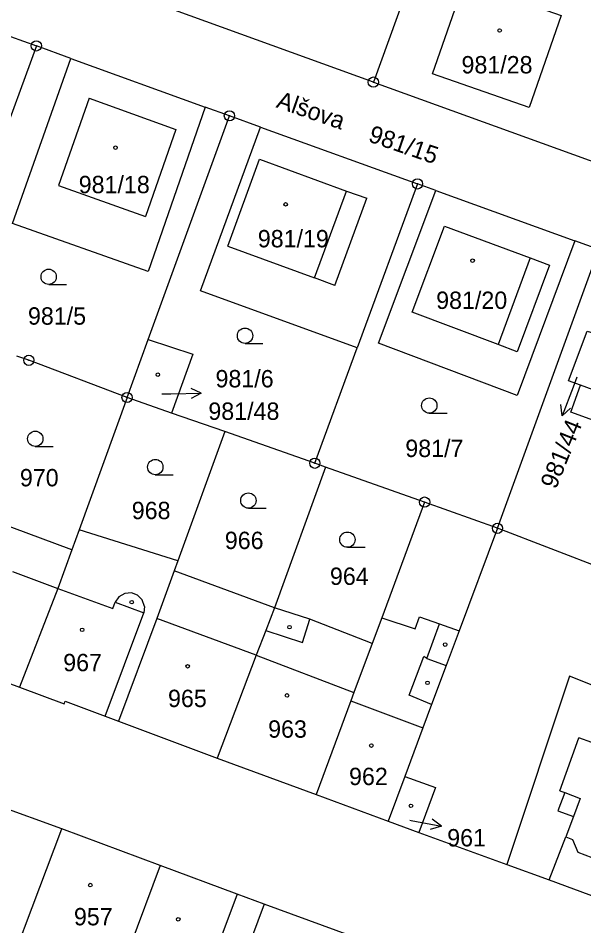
# Model space of a CAD drawing. Extents: x -733394 to -722299, y -1082822 to -1075049.
# Drawn here: x -727735.2 to -727679.8, y -1079471.5 to -1079382.7 of the extents above; entities that cross this region are included whole.
import ezdxf

# ---------------------------------------------------------------- set-up
doc = ezdxf.new("R2010")
doc.units = 0
for name, color, linetype in [('Hranice parcel', 7, 'Continuous'), ('Parcelní čísla', 7, 'Continuous'), ('Pop  PČ popisy', 7, 'Continuous'), ('Vnitřní kresba', 7, 'Continuous'), ('Značky bodu BP', 7, 'Continuous'), ('Značky budov', 7, 'Continuous'), ('Značky kultur', 7, 'Continuous')]:
    doc.layers.add(name, color=color, linetype=linetype)

msp = doc.modelspace()

# ---------------------------------------------------------------- linework, layer by layer
at = {"layer": 'Hranice parcel'}
for p, q in [((-727693.75, -1079370.57), (-727700.39, -1079388.92)), ((-727752.12, -1079378.6), (-727733.38, -1079385.38)), ((-727700.39, -1079388.92), (-727726.97, -1079379.29)), ((-727733.38, -1079385.38), (-727739.23, -1079401.38)), ((-727730.01, -1079386.6), (-727733.38, -1079385.38)), ((-727730.01, -1079386.6), (-727716.86, -1079391.36)), ((-727700.39, -1079388.92), (-727673.34, -1079398.73)), ((-727714.48, -1079392.22), (-727716.86, -1079391.36)), ((-727722.44, -1079414.11), (-727714.48, -1079392.22)), ((-727711.44, -1079393.32), (-727714.48, -1079392.22)), ((-727711.44, -1079393.32), (-727696.07, -1079398.89)), ((-727696.07, -1079398.89), (-727701.97, -1079414.94)), ((-727694.27, -1079399.54), (-727696.07, -1079398.89)), ((-727694.27, -1079399.54), (-727680.65, -1079404.47)), ((-727678.31, -1079405.32), (-727680.65, -1079404.47)), ((-727688.24, -1079432.61), (-727678.31, -1079405.32)), ((-727724.5, -1079419.8), (-727722.44, -1079414.11)), ((-727706.12, -1079426.24), (-727701.97, -1079414.94)), ((-727724.5, -1079419.8), (-727729.19, -1079432.77)), ((-727720.14, -1079421.32), (-727724.5, -1079419.8)), ((-727714.92, -1079423.13), (-727720.14, -1079421.32)), ((-727714.92, -1079423.13), (-727719.54, -1079435.8)), ((-727706.12, -1079426.24), (-727714.92, -1079423.13)), ((-727705.06, -1079426.62), (-727710.07, -1079440.4)), ((-727705.06, -1079426.62), (-727706.12, -1079426.24)), ((-727695.37, -1079430.04), (-727705.06, -1079426.62)), ((-727688.24, -1079432.61), (-727695.37, -1079430.04)), ((-727729.9, -1079434.72), (-727740.83, -1079430.64)), ((-727729.19, -1079432.77), (-727729.9, -1079434.72)), ((-727719.54, -1079435.8), (-727729.19, -1079432.77)), ((-727669.58, -1079439.76), (-727688.24, -1079432.61)), ((-727719.54, -1079435.8), (-727719.89, -1079436.77)), ((-727710.07, -1079440.4), (-727719.89, -1079436.77)), ((-727725.33, -1079451.49), (-727715.67, -1079455.1)), ((-727715.67, -1079455.1), (-727705.98, -1079458.67)), ((-727697.32, -1079456.91), (-727698.95, -1079461.28)), ((-727730.9, -1079462.03), (-727740.55, -1079458.53)), ((-727705.98, -1079458.67), (-727698.95, -1079461.28)), ((-727698.95, -1079461.28), (-727695.94, -1079462.38)), ((-727721.26, -1079465.62), (-727730.9, -1079462.03)), ((-727695.94, -1079462.38), (-727687.32, -1079465.52)), ((-727721.26, -1079465.62), (-727724.83, -1079475.23)), ((-727713.73, -1079468.42), (-727721.26, -1079465.62)), ((-727687.32, -1079465.52), (-727683.18, -1079467.04)), ((-727711.08, -1079469.4), (-727713.73, -1079468.42))]:
    msp.add_line(p, q, dxfattribs=at)
for points in [[(-727685.56, -1079381.16), (-727681.99, -1079382.41), (-727685.13, -1079391.41), (-727694.61, -1079388.1), (-727692.16, -1079381.11), (-727693.86, -1079380.51), (-727692.5, -1079376.62), (-727690.8, -1079377.21), (-727684.91, -1079379.27), (-727685.56, -1079381.16)], [(-727716.86, -1079391.36), (-727722.44, -1079407.46), (-727735.71, -1079402.77), (-727730.01, -1079386.6)], [(-727701.97, -1079414.94), (-727717.31, -1079409.35), (-727711.44, -1079393.32)], [(-727680.65, -1079404.47), (-727686.31, -1079419.59), (-727699.87, -1079414.48), (-727694.27, -1079399.54)], [(-727661.64, -1079411.35), (-727666.93, -1079426.36), (-727681.05, -1079421.23), (-727680.12, -1079418.6)], [(-727680.12, -1079418.6), (-727681.29, -1079418.18), (-727679.46, -1079413.31), (-727678.37, -1079413.64)], [(-727722.44, -1079414.11), (-727718.06, -1079415.56), (-727720.14, -1079421.32)], [(-727678.37, -1079413.64), (-727676.45, -1079414.23), (-727677.83, -1079418.13), (-727677.55, -1079418.23), (-727678, -1079419.37), (-727680.12, -1079418.6)], [(-727724.5, -1079419.8), (-727734.12, -1079416.16), (-727735.3, -1079415.74)], [(-727695.37, -1079430.04), (-727699.56, -1079441.37), (-727700.49, -1079443.89)], [(-727688.24, -1079432.61), (-727692, -1079442.66), (-727693.26, -1079446.05), (-727694.69, -1079449.87), (-727695.54, -1079452.14), (-727697.32, -1079456.91)], [(-727729.9, -1079434.72), (-727731.27, -1079438.5), (-727735.02, -1079448.17)], [(-727719.89, -1079436.77), (-727721.59, -1079441.44), (-727725.33, -1079451.49)], [(-727710.07, -1079440.4), (-727710.93, -1079442.62), (-727711.86, -1079445.02), (-727715.67, -1079455.1)], [(-727700.49, -1079443.89), (-727706.61, -1079441.52), (-727710.07, -1079440.4)], [(-727745.75, -1079443.9), (-727744.57, -1079444.33), (-727743.13, -1079444.86), (-727739.61, -1079446.15), (-727739.72, -1079446.43), (-727735.02, -1079448.17)], [(-727700.49, -1079443.89), (-727702.31, -1079448.69), (-727702.61, -1079449.51), (-727705.98, -1079458.67)], [(-727683.18, -1079467.04), (-727672.77, -1079470.87), (-727669.14, -1079469.67), (-727653.43, -1079445.95)], [(-727683.18, -1079467.04), (-727681.56, -1079462.81), (-727680.89, -1079463.06), (-727680.38, -1079464.32), (-727678.32, -1079465.09), (-727677.1, -1079464.47), (-727676.46, -1079464.71), (-727676.2, -1079464.01), (-727671.89, -1079465.58), (-727668.83, -1079457.32), (-727669.25, -1079457.19), (-727668.36, -1079454.36), (-727672.79, -1079452.75), (-727672.13, -1079450.72), (-727681.2, -1079447.07), (-727687.32, -1079465.52)], [(-727735.02, -1079448.17), (-727730.67, -1079449.8), (-727730.56, -1079449.52), (-727726.65, -1079450.99), (-727725.33, -1079451.49)], [(-727697.32, -1079456.91), (-727694.32, -1079458), (-727695.94, -1079462.38)], [(-727737.42, -1079479.57), (-727737.18, -1079478.91), (-727734.64, -1079471.99), (-727734.53, -1079471.71), (-727730.9, -1079462.03)], [(-727713.73, -1079468.42), (-727717.3, -1079478.03), (-727718.48, -1079477.59), (-727719.32, -1079479.85), (-727722.84, -1079478.54), (-727722.01, -1079476.28), (-727724.83, -1079475.23)], [(-727711.08, -1079469.4), (-727714.81, -1079479.41), (-727717.55, -1079486.75)], [(-727700.28, -1079473.37), (-727704.04, -1079471.97), (-727711.08, -1079469.4)]]:
    msp.add_lwpolyline(points, dxfattribs=at)
at = {"layer": 'Pop  PČ popisy'}
for p, q in [((-727680.46, -1079417.8), (-727680.84, -1079418.8)), ((-727721.11, -1079419.45), (-727720.23, -1079419.44)), ((-727720.23, -1079419.44), (-727717.229, -1079419.388)), ((-727717.229, -1079419.388), (-727718.24, -1079418.904)), ((-727717.229, -1079419.388), (-727718.222, -1079419.906)), ((-727680.84, -1079418.8), (-727681.915, -1079421.602)), ((-727681.915, -1079421.602), (-727682.024, -1079420.487)), ((-727681.915, -1079421.602), (-727681.089, -1079420.846)), ((-727696.81, -1079461.19), (-727696.68, -1079461.21)), ((-727696.68, -1079461.21), (-727693.734, -1079461.783)), ((-727693.734, -1079461.783), (-727694.622, -1079461.1)), ((-727693.734, -1079461.783), (-727694.813, -1079462.083))]:
    msp.add_line(p, q, dxfattribs=at)
at = {"layer": 'Vnitřní kresba'}
for p, q in [((-727728.21, -1079390.51), (-727731.22, -1079399.05)), ((-727728.21, -1079390.51), (-727719.74, -1079393.56)), ((-727719.74, -1079393.56), (-727722.69, -1079402.08)), ((-727714.65, -1079405), (-727711.53, -1079396.48)), ((-727711.53, -1079396.48), (-727703.02, -1079399.59)), ((-727731.22, -1079399.05), (-727722.69, -1079402.08)), ((-727706.14, -1079408.1), (-727703.02, -1079399.59)), ((-727703.02, -1079399.59), (-727701.04, -1079400.3)), ((-727704.16, -1079408.82), (-727701.04, -1079400.3)), ((-727696.6, -1079411.44), (-727693.44, -1079403.03)), ((-727693.44, -1079403.03), (-727685.03, -1079406.14)), ((-727714.65, -1079405), (-727706.14, -1079408.1)), ((-727685.03, -1079406.14), (-727688.18, -1079414.61)), ((-727685.03, -1079406.14), (-727683.14, -1079406.84)), ((-727683.14, -1079406.84), (-727686.31, -1079415.32)), ((-727704.16, -1079408.82), (-727706.14, -1079408.1)), ((-727688.18, -1079414.61), (-727696.6, -1079411.44)), ((-727686.31, -1079415.32), (-727688.18, -1079414.61)), ((-727735.72, -1079436.83), (-727731.27, -1079438.5)), ((-727731.27, -1079438.5), (-727725.89, -1079440.46)), ((-727724.72, -1079438.99), (-727725.3, -1079439.33)), ((-727724.06, -1079438.94), (-727724.72, -1079438.99)), ((-727723.49, -1079439.15), (-727724.06, -1079438.94)), ((-727723.02, -1079439.61), (-727723.49, -1079439.15)), ((-727725.89, -1079440.46), (-727725.66, -1079439.85)), ((-727725.3, -1079439.33), (-727725.66, -1079439.85)), ((-727725.66, -1079439.85), (-727722.85, -1079440.87)), ((-727722.79, -1079440.25), (-727723.02, -1079439.61)), ((-727726.65, -1079450.99), (-727722.85, -1079440.87)), ((-727722.79, -1079440.25), (-727722.85, -1079440.87)), ((-727711.86, -1079445.02), (-727721.59, -1079441.44)), ((-727707.34, -1079443.78), (-727706.61, -1079441.52)), ((-727699.56, -1079441.37), (-727696.28, -1079442.46)), ((-727696.28, -1079442.46), (-727695.86, -1079441.26)), ((-727695.86, -1079441.26), (-727693.91, -1079441.95)), ((-727710.93, -1079442.62), (-727707.34, -1079443.78)), ((-727695.17, -1079445.34), (-727693.91, -1079441.95)), ((-727693.91, -1079441.95), (-727692, -1079442.66)), ((-727711.86, -1079445.02), (-727702.31, -1079448.69)), ((-727696.89, -1079448.96), (-727695.45, -1079445.16)), ((-727695.17, -1079445.34), (-727695.45, -1079445.16)), ((-727695.17, -1079445.34), (-727693.26, -1079446.05)), ((-727702.61, -1079449.51), (-727695.54, -1079452.14)), ((-727694.69, -1079449.87), (-727696.89, -1079448.96)), ((-727682.12, -1079458.3), (-727680.27, -1079453.11)), ((-727674.87, -1079455.1), (-727680.27, -1079453.11)), ((-727681.66, -1079458.48), (-727682.32, -1079460.27)), ((-727682.12, -1079458.3), (-727681.66, -1079458.48)), ((-727681.66, -1079458.48), (-727680.13, -1079459.06)), ((-727680.13, -1079459.06), (-727680.81, -1079460.84)), ((-727682.32, -1079460.27), (-727680.81, -1079460.84)), ((-727680.81, -1079460.84), (-727681.56, -1079462.81))]:
    msp.add_line(p, q, dxfattribs=at)
at = {"layer": 'Značky bodu BP'}
for centre, radius in [((-727733.38, -1079385.38), 0.5), ((-727733.38, -1079385.38), 0.0303), ((-727700.39, -1079388.92), 0.5), ((-727700.39, -1079388.92), 0.0303), ((-727714.48, -1079392.22), 0.5), ((-727714.48, -1079392.22), 0.0303), ((-727696.07, -1079398.89), 0.5), ((-727696.07, -1079398.89), 0.0303), ((-727734.12, -1079416.16), 0.5), ((-727734.12, -1079416.16), 0.0303), ((-727724.5, -1079419.8), 0.5), ((-727724.5, -1079419.8), 0.0303), ((-727706.12, -1079426.24), 0.5), ((-727706.12, -1079426.24), 0.0303), ((-727695.37, -1079430.04), 0.5), ((-727695.37, -1079430.04), 0.0303), ((-727688.24, -1079432.61), 0.5), ((-727688.24, -1079432.61), 0.0303)]:
    msp.add_circle(centre, radius, dxfattribs=at)
at = {"layer": 'Značky budov'}
for centre in [(-727688.027, -1079383.869), (-727725.627, -1079395.339), (-727708.977, -1079400.889), (-727690.677, -1079406.399), (-727721.487, -1079417.569), (-727724.047, -1079439.839), (-727728.897, -1079442.549), (-727708.597, -1079442.289), (-727693.357, -1079443.989), (-727718.567, -1079446.119), (-727695.087, -1079447.739), (-727708.837, -1079448.969), (-727700.587, -1079453.879), (-727696.707, -1079459.779), (-727728.097, -1079467.539), (-727719.487, -1079470.889)]:
    msp.add_circle(centre, 0.175, dxfattribs=at)
at = {"layer": 'Značky kultur'}
for p, q in [((-727732.173, -1079408.73), (-727730.423, -1079408.73)), ((-727712.953, -1079414.5), (-727711.203, -1079414.5)), ((-727694.913, -1079421.34), (-727693.163, -1079421.34)), ((-727733.483, -1079424.59), (-727731.733, -1079424.59)), ((-727721.733, -1079427.36), (-727719.983, -1079427.36)), ((-727712.623, -1079430.64), (-727710.873, -1079430.64)), ((-727702.933, -1079434.47), (-727701.183, -1079434.47))]:
    msp.add_line(p, q, dxfattribs=at)
for centre in [(-727732.173, -1079407.98), (-727712.953, -1079413.75), (-727694.913, -1079420.59), (-727733.483, -1079423.84), (-727721.733, -1079426.61), (-727712.623, -1079429.89), (-727702.933, -1079433.72)]:
    msp.add_circle(centre, 0.75, dxfattribs=at)

# ---------------------------------------------------------------- texts
at = {"layer": 'Parcelní čísla'}
for s, p in [('981/28', (-727691.76, -1079388.07)), ('981/18', (-727729.23, -1079399.8)), ('981/19', (-727711.7, -1079405.1)), ('981/20', (-727694.24, -1079411.13)), ('981/5', (-727734.2, -1079412.67)), ('981/6', (-727715.84, -1079418.81)), ('981/48', (-727716.54, -1079421.99)), ('981/7', (-727697.26, -1079425.63)), ('970', (-727734.99, -1079428.5)), ('968', (-727724.04, -1079431.71)), ('966', (-727714.93, -1079434.64)), ('964', (-727704.64, -1079438.15)), ('967', (-727730.75, -1079446.6)), ('965', (-727720.49, -1079450.11)), ('963', (-727710.69, -1079453.11)), ('962', (-727702.77, -1079457.75)), ('961', (-727693.16, -1079463.753)), ('957', (-727729.7, -1079471.48))]:
    msp.add_text(s, height=1.7, dxfattribs=at).set_placement(p)
for s, rotation, p in [('981/15', 341, (-727700.976, -1079394.713)), ('981/44', 68, (-727682.519, -1079428.851))]:
    msp.add_text(s, height=1.7, rotation=rotation, dxfattribs=at).set_placement(p)
at = {"layer": 'Pop  PČ popisy'}
msp.add_text('Alšova', height=1.7, rotation=341, dxfattribs=at).set_placement((-727709.986, -1079391.373))

doc.saveas('drawing.dxf')
